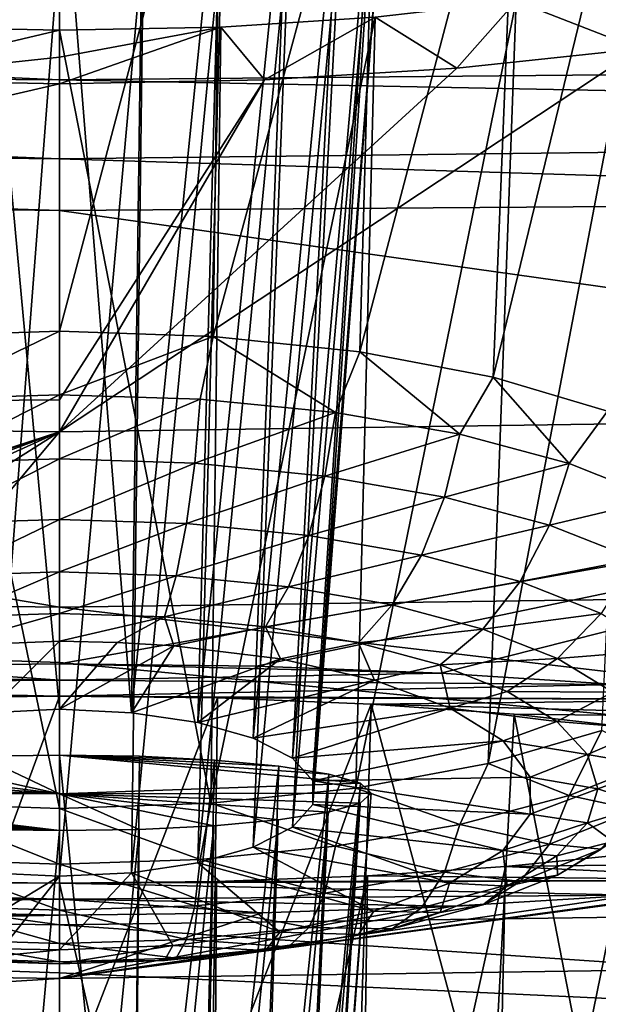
# Model space of a CAD drawing. Header units: metres. Extents: x -106 to 264, y -111 to 81.
# Tile 296 of 549: x 199.92 to 201.05, y -9.52 to -7.6. Entities that reach past the tile are written whole.
import ezdxf

# ---------------------------------------------------------------- set-up
doc = ezdxf.new("R2010")
doc.units = ezdxf.units.M
doc.layers.add('solid_20422013', color=7, linetype='CONTINUOUS')

msp = doc.modelspace()

# ---------------------------------------------------------------- linework, layer by layer
at = {"layer": 'solid_20422013'}
for points in [[(199.702301, -8.217761, 222.938263), (199.682526, -7.016538, 223.265915), (200, -7.010244, 223.232864)], [(200, -8.207574, 222.908676), (199.702301, -8.217761, 222.938263), (200, -7.010244, 223.232864)], [(200.31636, -7.016519, 223.265671), (200, -8.207574, 222.908676), (200, -7.010244, 223.232864)], [(200.299896, -8.217913, 222.938705), (200, -8.207574, 222.908676), (200.31636, -7.016519, 223.265671)], [(200.299896, -8.217913, 222.938705), (200.31636, -7.016519, 223.265671), (200.619537, -7.036508, 223.362549)], [(200.586472, -8.248472, 223.027451), (200.299896, -8.217913, 222.938705), (200.619537, -7.036508, 223.362549)], [(200.586472, -8.248472, 223.027451), (200.619537, -7.036508, 223.362549), (200.896194, -7.068453, 223.519806)], [(200.847046, -8.297894, 223.17099), (200.586472, -8.248472, 223.027451), (200.896194, -7.068453, 223.519806)], [(200.847046, -8.297894, 223.17099), (200.896194, -7.068453, 223.519806), (201.134476, -7.111176, 223.731232)], [(201.070038, -8.363989, 223.36293), (200.847046, -8.297894, 223.17099), (201.134476, -7.111176, 223.731232)], [(199.837753, -7.197206, 224.130569), (200, -8.946294, 223.639832), (200, -7.193199, 224.109573)], [(199.837753, -7.197206, 224.130569), (199.859131, -8.952888, 223.658981), (200, -8.946294, 223.639832)], [(200, -7.193199, 224.109573), (200, -8.946294, 223.639832), (200.140869, -8.952888, 223.658981)], [(200.164276, -7.197218, 224.131119), (200, -7.193199, 224.109573), (200.140869, -8.952888, 223.658981)], [(200.316986, -7.210239, 224.193787), (200.164276, -7.197218, 224.131119), (200.140869, -8.952888, 223.658981)], [(200.316986, -7.210239, 224.193787), (200.140869, -8.952888, 223.658981), (200.270325, -8.972136, 223.71489)], [(200.44809, -7.23032, 224.29364), (200.316986, -7.210239, 224.193787), (200.270325, -8.972136, 223.71489)], [(200.44809, -7.23032, 224.29364), (200.270325, -8.972136, 223.71489), (200.377869, -9.002478, 223.803009)], [(200.548126, -7.256575, 224.422974), (200.44809, -7.23032, 224.29364), (200.377869, -9.002478, 223.803009)], [(200.548126, -7.256575, 224.422974), (200.377869, -9.002478, 223.803009), (200.454819, -9.041455, 223.916199)], [(200.610382, -7.28649, 224.571182), (200.548126, -7.256575, 224.422974), (200.454819, -9.041455, 223.916199)], [(200.610382, -7.28649, 224.571182), (200.454819, -9.041455, 223.916199), (200.494904, -9.085912, 224.045319)], [(200.632446, -7.318625, 224.730301), (200.610382, -7.28649, 224.571182), (200.494904, -9.085912, 224.045319)], [(200.632446, -7.318625, 224.730301), (200.494904, -9.085912, 224.045319), (200.494904, -9.132245, 224.179871)], [(200.612167, -7.351288, 224.892166), (200.632446, -7.318625, 224.730301), (200.494904, -9.132245, 224.179871)], [(200.612167, -7.351288, 224.892166), (200.494904, -9.132245, 224.179871), (200.454819, -9.176702, 224.30899)], [(200.549728, -7.381927, 225.044327), (200.612167, -7.351288, 224.892166), (200.454819, -9.176702, 224.30899)], [(200.549728, -7.381927, 225.044327), (200.454819, -9.176702, 224.30899), (200.377869, -9.215679, 224.42218)], [(200.44899, -7.408464, 225.175522), (200.549728, -7.381927, 225.044327), (200.377869, -9.215679, 224.42218)], [(200.44899, -7.408464, 225.175522), (200.377869, -9.215679, 224.42218), (200.270325, -9.246021, 224.5103)], [(200.317093, -7.428613, 225.27626), (200.44899, -7.408464, 225.175522), (200.270325, -9.246021, 224.5103)], [(200.317093, -7.428613, 225.27626), (200.270325, -9.246021, 224.5103), (200.140869, -9.265268, 224.566208)], [(200.163879, -7.441568, 225.339081), (200.317093, -7.428613, 225.27626), (200.140869, -9.265268, 224.566208)], [(199.838654, -7.441694, 225.339752), (200, -7.445569, 225.360565), (199.859131, -9.265268, 224.566208)], [(200, -7.445569, 225.360565), (200, -9.271862, 224.585358), (199.859131, -9.265268, 224.566208)], [(200.163879, -7.441568, 225.339081), (200.140869, -9.265268, 224.566208), (200, -9.271862, 224.585358)], [(200, -7.445569, 225.360565), (200.163879, -7.441568, 225.339081), (200, -9.271862, 224.585358)], [(204.944824, -7.494633, 262.988678), (200, -7.524862, 263.19751), (204.936249, -7.671869, 262.806976)], [(200, -7.717257, 263.010986), (200, -7.524862, 263.19751), (195.225555, -7.503184, 262.997437)], [(195.233917, -7.680362, 262.814514), (200, -7.717257, 263.010986), (195.225555, -7.503184, 262.997437)], [(204.936249, -7.671869, 262.806976), (200, -7.524862, 263.19751), (200, -7.717257, 263.010986)], [(200.836838, -9.051987, 225.361023), (201.128922, -7.521489, 225.764008), (200.891861, -7.563142, 225.972656)], [(200.836838, -9.051987, 225.361023), (201.058792, -8.987549, 225.173889), (201.128922, -7.521489, 225.764008)], [(201.128922, -7.521489, 225.764008), (201.131607, -7.656425, 226.466461), (200.891861, -7.563142, 225.972656)], [(200.578796, -9.100108, 225.500778), (200.891861, -7.563142, 225.972656), (200.616608, -7.594335, 226.12825)], [(200.578796, -9.100108, 225.500778), (200.836838, -9.051987, 225.361023), (200.891861, -7.563142, 225.972656)], [(200.891861, -7.563142, 225.972656), (200.77623, -7.694149, 226.655624), (200.616608, -7.594335, 226.12825)], [(200.891861, -7.563142, 225.972656), (201.131607, -7.656425, 226.466461), (200.77623, -7.694149, 226.655624)], [(200.295776, -9.129837, 225.587112), (200.616608, -7.594335, 226.12825), (200.314896, -7.613883, 226.224182)], [(200.295776, -9.129837, 225.587112), (200.578796, -9.100108, 225.500778), (200.616608, -7.594335, 226.12825)], [(200.616608, -7.594335, 226.12825), (200.40036, -7.716711, 226.768829), (200.314896, -7.613883, 226.224182)], [(200.616608, -7.594335, 226.12825), (200.77623, -7.694149, 226.655624), (200.40036, -7.716711, 226.768829)], [(199.682983, -7.613786, 226.22374), (200, -7.619969, 226.25679), (199.591644, -7.716333, 226.766907)], [(200, -9.139892, 225.616318), (200, -7.619969, 226.25679), (199.682983, -7.613786, 226.22374)], [(199.702301, -9.129704, 225.586731), (200, -9.139892, 225.616318), (199.682983, -7.613786, 226.22374)], [(200.314896, -7.613883, 226.224182), (200.40036, -7.716711, 226.768829), (200, -7.724565, 226.808243)], [(200.314896, -7.613883, 226.224182), (200, -7.724565, 226.808243), (200, -7.672518, 226.53273)], [(200.314896, -7.613883, 226.224182), (200, -7.672518, 226.53273), (200, -7.619969, 226.25679)], [(200.295776, -9.129837, 225.587112), (200.314896, -7.613883, 226.224182), (200, -7.619969, 226.25679)], [(200, -7.619969, 226.25679), (200, -7.672518, 226.53273), (199.591644, -7.716333, 226.766907)], [(200.295776, -9.129837, 225.587112), (200, -7.619969, 226.25679), (200, -9.139892, 225.616318)], [(201.131607, -7.656425, 226.466461), (202.767715, -8.364903, 230.602539), (200, -8.404502, 230.71521)], [(200.77623, -7.694149, 226.655624), (201.131607, -7.656425, 226.466461), (200, -8.404502, 230.71521)], [(204.936249, -7.671869, 262.806976), (200, -7.717257, 263.010986), (204.924286, -7.81323, 262.5914)], [(200, -7.871241, 262.7836), (200, -7.717257, 263.010986), (195.233917, -7.680362, 262.814514)], [(195.245529, -7.819661, 262.598938), (200, -7.871241, 262.7836), (195.233917, -7.680362, 262.814514)], [(200, -7.672518, 226.53273), (200, -7.724565, 226.808243), (199.591644, -7.716333, 226.766907)], [(200.40036, -7.716711, 226.768829), (200.77623, -7.694149, 226.655624), (200, -8.404502, 230.71521)], [(199.591644, -7.716333, 226.766907), (200, -7.724565, 226.808243), (197.232315, -8.364915, 230.602615)], [(197.232315, -8.364915, 230.602615), (200, -7.724565, 226.808243), (200, -8.342187, 230.328842)], [(200, -8.342187, 230.328842), (200.40036, -7.716711, 226.768829), (200, -8.404502, 230.71521)], [(200, -8.342187, 230.328842), (200, -7.724565, 226.808243), (200.40036, -7.716711, 226.768829)], [(204.924286, -7.81323, 262.5914), (200, -7.717257, 263.010986), (200, -7.871241, 262.7836)], [(195.245529, -7.819661, 262.598938), (195.054642, -7.905578, 262.355408), (200, -7.972113, 262.53418)], [(195.245529, -7.819661, 262.598938), (200, -7.972113, 262.53418), (200, -7.871241, 262.7836)], [(204.924286, -7.81323, 262.5914), (200, -7.871241, 262.7836), (202.644653, -7.952999, 262.48349)], [(200, -7.871241, 262.7836), (200, -7.972113, 262.53418), (202.644653, -7.952999, 262.48349)], [(195.054642, -7.905578, 262.355408), (194.980255, -8.677778, 259.168427), (200, -8.746813, 259.372223)], [(195.054642, -7.905578, 262.355408), (200, -8.746813, 259.372223), (200, -7.972113, 262.53418)], [(205.019745, -8.677726, 259.168671), (202.644653, -7.952999, 262.48349), (200, -7.972113, 262.53418)], [(200, -8.746813, 259.372223), (205.019745, -8.677726, 259.168671), (200, -7.972113, 262.53418)], [(199.725372, -8.340803, 222.916916), (199.702301, -8.217761, 222.938263), (200, -8.207574, 222.908676)], [(199.725372, -8.340803, 222.916916), (200, -8.207574, 222.908676), (200, -8.331997, 222.891327)], [(200, -8.331997, 222.891327), (200, -8.207574, 222.908676), (200.299896, -8.217913, 222.938705)], [(200.274628, -8.340803, 222.916916), (200, -8.331997, 222.891327), (200.299896, -8.217913, 222.938705)], [(200.538712, -8.366883, 222.992645), (200.274628, -8.340803, 222.916916), (200.299896, -8.217913, 222.938705)], [(200.538712, -8.366883, 222.992645), (200.299896, -8.217913, 222.938705), (200.586472, -8.248472, 223.027451)], [(200.782089, -8.409236, 223.115646), (200.538712, -8.366883, 222.992645), (200.586472, -8.248472, 223.027451)], [(200.782089, -8.409236, 223.115646), (200.586472, -8.248472, 223.027451), (200.847046, -8.297894, 223.17099)], [(200.995407, -8.466232, 223.281189), (200.782089, -8.409236, 223.115646), (200.847046, -8.297894, 223.17099)], [(200.995407, -8.466232, 223.281189), (200.847046, -8.297894, 223.17099), (201.070038, -8.363989, 223.36293)], [(197.232315, -8.364915, 230.602615), (200, -8.342187, 230.328842), (200, -8.404502, 230.71521)], [(199.735992, -8.465894, 222.930298), (199.725372, -8.340803, 222.916916), (200, -8.331997, 222.891327)], [(199.735992, -8.465894, 222.930298), (200, -8.331997, 222.891327), (200, -8.457428, 222.905701)], [(200, -8.457428, 222.905701), (200, -8.331997, 222.891327), (200.274628, -8.340803, 222.916916)], [(200.264008, -8.465894, 222.930298), (200, -8.457428, 222.905701), (200.274628, -8.340803, 222.916916)], [(200.264008, -8.465894, 222.930298), (200.274628, -8.340803, 222.916916), (200.538712, -8.366883, 222.992645)], [(201.170471, -8.535683, 223.48288), (200.995407, -8.466232, 223.281189), (201.070038, -8.363989, 223.36293)], [(197.232315, -8.364915, 230.602615), (200, -8.404502, 230.71521), (198.18161, -8.996811, 234.904999)], [(200, -8.857652, 233.774277), (200, -8.404502, 230.71521), (202.767715, -8.364903, 230.602539)], [(200.384384, -8.862279, 233.81134), (200, -8.857652, 233.774277), (202.767715, -8.364903, 230.602539)], [(200.517883, -8.490966, 223.003113), (200.264008, -8.465894, 222.930298), (200.538712, -8.366883, 222.992645)], [(200.744431, -8.875421, 233.91684), (200.384384, -8.862279, 233.81134), (202.767715, -8.364903, 230.602539)], [(200.517883, -8.490966, 223.003113), (200.538712, -8.366883, 222.992645), (200.782089, -8.409236, 223.115646)], [(201.088882, -8.897493, 234.094604), (200.744431, -8.875421, 233.91684), (202.767715, -8.364903, 230.602539)], [(198.34256, -8.964323, 234.638031), (198.18161, -8.996811, 234.904999), (200, -8.404502, 230.71521)], [(198.601669, -8.927256, 234.335831), (198.34256, -8.964323, 234.638031), (200, -8.404502, 230.71521)], [(198.911224, -8.897483, 234.094513), (198.601669, -8.927256, 234.335831), (200, -8.404502, 230.71521)], [(199.255661, -8.875412, 233.916779), (198.911224, -8.897483, 234.094513), (200, -8.404502, 230.71521)], [(199.615677, -8.862273, 233.81131), (199.255661, -8.875412, 233.916779), (200, -8.404502, 230.71521)], [(199.615677, -8.862273, 233.81131), (200, -8.404502, 230.71521), (200, -8.857652, 233.774277)], [(200.751846, -8.531681, 223.121353), (200.517883, -8.490966, 223.003113), (200.782089, -8.409236, 223.115646)], [(200.751846, -8.531681, 223.121353), (200.782089, -8.409236, 223.115646), (200.995407, -8.466232, 223.281189)], [(199.751831, -8.583219, 222.974152), (199.735992, -8.465894, 222.930298), (200, -8.457428, 222.905701)], [(199.751831, -8.583219, 222.974152), (200, -8.457428, 222.905701), (200, -8.575261, 222.951035)], [(200, -8.575261, 222.951035), (200, -8.457428, 222.905701), (200.264008, -8.465894, 222.930298)], [(200.248169, -8.583219, 222.974152), (200, -8.575261, 222.951035), (200.264008, -8.465894, 222.930298)], [(200.248169, -8.583219, 222.974152), (200.264008, -8.465894, 222.930298), (200.517883, -8.490966, 223.003113)], [(200.956924, -8.586473, 223.280487), (200.751846, -8.531681, 223.121353), (200.995407, -8.466232, 223.281189)], [(200.956924, -8.586473, 223.280487), (200.995407, -8.466232, 223.281189), (201.170471, -8.535683, 223.48288)], [(200.486801, -8.606786, 223.042603), (200.248169, -8.583219, 222.974152), (200.517883, -8.490966, 223.003113)], [(200.486801, -8.606786, 223.042603), (200.517883, -8.490966, 223.003113), (200.751846, -8.531681, 223.121353)], [(200.706726, -8.645057, 223.153748), (200.486801, -8.606786, 223.042603), (200.751846, -8.531681, 223.121353)], [(200.706726, -8.645057, 223.153748), (200.751846, -8.531681, 223.121353), (200.956924, -8.586473, 223.280487)], [(201.125214, -8.653238, 223.47438), (200.956924, -8.586473, 223.280487), (201.170471, -8.535683, 223.48288)], [(199.771896, -8.685296, 223.045685), (199.751831, -8.583219, 222.974152), (200, -8.575261, 222.951035)], [(199.771896, -8.685296, 223.045685), (200, -8.575261, 222.951035), (200, -8.677982, 223.024445)], [(200, -8.677982, 223.024445), (200, -8.575261, 222.951035), (200.248169, -8.583219, 222.974152)], [(200.228104, -8.685296, 223.045685), (200, -8.677982, 223.024445), (200.248169, -8.583219, 222.974152)], [(200.228104, -8.685296, 223.045685), (200.248169, -8.583219, 222.974152), (200.486801, -8.606786, 223.042603)], [(200.89949, -8.696561, 223.303314), (200.706726, -8.645057, 223.153748), (200.956924, -8.586473, 223.280487)], [(200.89949, -8.696561, 223.303314), (200.956924, -8.586473, 223.280487), (201.125214, -8.653238, 223.47438)], [(200.447433, -8.706958, 223.108597), (200.228104, -8.685296, 223.045685), (200.486801, -8.606786, 223.042603)], [(200.447433, -8.706958, 223.108597), (200.486801, -8.606786, 223.042603), (200.706726, -8.645057, 223.153748)], [(200.649582, -8.742135, 223.210754), (200.447433, -8.706958, 223.108597), (200.706726, -8.645057, 223.153748)], [(200.649582, -8.742135, 223.210754), (200.706726, -8.645057, 223.153748), (200.89949, -8.696561, 223.303314)], [(201.057678, -8.759318, 223.48558), (200.89949, -8.696561, 223.303314), (201.125214, -8.653238, 223.47438)], [(194.980255, -8.677778, 259.168427), (200, -8.854749, 258.829193), (200, -8.746813, 259.372223)], [(194.980255, -8.677778, 259.168427), (200, -9.367349, 255.587967), (200, -8.854749, 258.829193)], [(194.980255, -8.677778, 259.168427), (195.276733, -9.302426, 255.39418), (200, -9.367349, 255.587967)], [(199.794907, -8.765618, 223.140335), (199.771896, -8.685296, 223.045685), (200, -8.677982, 223.024445)], [(199.794907, -8.765618, 223.140335), (200, -8.677982, 223.024445), (200, -8.759042, 223.121231)], [(204.723236, -9.30244, 255.394073), (205.019745, -8.677726, 259.168671), (200, -8.746813, 259.372223)], [(200, -8.759042, 223.121231), (200, -8.677982, 223.024445), (200.228104, -8.685296, 223.045685)], [(200.205093, -8.765618, 223.140335), (200, -8.759042, 223.121231), (200.228104, -8.685296, 223.045685)], [(200.205093, -8.765618, 223.140335), (200.228104, -8.685296, 223.045685), (200.447433, -8.706958, 223.108597)], [(200.402313, -8.785096, 223.196899), (200.205093, -8.765618, 223.140335), (200.447433, -8.706958, 223.108597)], [(200.402313, -8.785096, 223.196899), (200.447433, -8.706958, 223.108597), (200.649582, -8.742135, 223.210754)], [(200.826767, -8.789474, 223.348236), (200.649582, -8.742135, 223.210754), (200.89949, -8.696561, 223.303314)], [(200.826767, -8.789474, 223.348236), (200.89949, -8.696561, 223.303314), (201.057678, -8.759318, 223.48558)], [(204.723236, -9.30244, 255.394073), (200, -8.746813, 259.372223), (200, -8.854749, 258.829193)], [(200.584076, -8.816726, 223.288757), (200.402313, -8.785096, 223.196899), (200.649582, -8.742135, 223.210754)], [(200.584076, -8.816726, 223.288757), (200.649582, -8.742135, 223.210754), (200.826767, -8.789474, 223.348236)], [(199.778519, -8.821983, 223.260544), (200, -8.759042, 223.121231), (200, -8.813233, 223.235123)], [(199.778519, -8.821983, 223.260544), (199.794907, -8.765618, 223.140335), (200, -8.759042, 223.121231)], [(200, -8.813233, 223.235123), (200, -8.759042, 223.121231), (200.205093, -8.765618, 223.140335)], [(200.112381, -8.815461, 223.241592), (200, -8.813233, 223.235123), (200.205093, -8.765618, 223.140335)], [(200.223099, -8.822114, 223.260925), (200.112381, -8.815461, 223.241592), (200.205093, -8.765618, 223.140335)], [(200.223099, -8.822114, 223.260925), (200.205093, -8.765618, 223.140335), (200.402313, -8.785096, 223.196899)], [(200.972168, -8.847158, 223.515762), (200.826767, -8.789474, 223.348236), (201.057678, -8.759318, 223.48558)], [(200.972168, -8.847158, 223.515762), (201.057678, -8.759318, 223.48558), (201.175232, -8.830918, 223.693527)], [(200.431564, -8.847979, 223.336029), (200.223099, -8.822114, 223.260925), (200.402313, -8.785096, 223.196899)], [(200.431564, -8.847979, 223.336029), (200.402313, -8.785096, 223.196899), (200.584076, -8.816726, 223.288757)], [(200.743393, -8.859291, 223.412384), (200.584076, -8.816726, 223.288757), (200.826767, -8.789474, 223.348236)], [(200.743393, -8.859291, 223.412384), (200.826767, -8.789474, 223.348236), (200.972168, -8.847158, 223.515762)], [(199.859131, -8.952888, 223.658981), (199.778519, -8.821983, 223.260544), (200, -8.813233, 223.235123)], [(200, -8.946294, 223.639832), (199.859131, -8.952888, 223.658981), (200, -8.813233, 223.235123)], [(200, -8.946294, 223.639832), (200, -8.813233, 223.235123), (200.112381, -8.815461, 223.241592)], [(200, -8.946294, 223.639832), (200.112381, -8.815461, 223.241592), (200.223099, -8.822114, 223.260925)], [(200.140869, -8.952888, 223.658981), (200, -8.946294, 223.639832), (200.223099, -8.822114, 223.260925)], [(200.140869, -8.952888, 223.658981), (200.223099, -8.822114, 223.260925), (200.431564, -8.847979, 223.336029)], [(200.61499, -8.889326, 223.456116), (200.431564, -8.847979, 223.336029), (200.584076, -8.816726, 223.288757)], [(200.61499, -8.889326, 223.456116), (200.584076, -8.816726, 223.288757), (200.743393, -8.859291, 223.412384)], [(201.080215, -8.91297, 223.706894), (200.972168, -8.847158, 223.515762), (201.175232, -8.830918, 223.693527)], [(200, -8.889298, 234.007904), (199.255661, -8.875412, 233.916779), (199.615677, -8.862273, 233.81131)], [(200, -8.889298, 234.007904), (199.615677, -8.862273, 233.81131), (200, -8.857652, 233.774277)], [(200, -9.367349, 255.587967), (204.723236, -9.30244, 255.394073), (200, -8.854749, 258.829193)], [(200.744431, -8.875421, 233.91684), (200, -8.857652, 233.774277), (200.384384, -8.862279, 233.81134)], [(200, -8.889298, 234.007904), (200, -8.857652, 233.774277), (200.744431, -8.875421, 233.91684)], [(200.270325, -8.972136, 223.71489), (200.140869, -8.952888, 223.658981), (200.431564, -8.847979, 223.336029)], [(200.270325, -8.972136, 223.71489), (200.431564, -8.847979, 223.336029), (200.61499, -8.889326, 223.456116)], [(200.762726, -8.943757, 223.614197), (200.61499, -8.889326, 223.456116), (200.743393, -8.859291, 223.412384)], [(200.87413, -8.911158, 223.563019), (200.743393, -8.859291, 223.412384), (200.972168, -8.847158, 223.515762)], [(200.762726, -8.943757, 223.614197), (200.743393, -8.859291, 223.412384), (200.87413, -8.911158, 223.563019)], [(200.87413, -8.911158, 223.563019), (200.972168, -8.847158, 223.515762), (201.080215, -8.91297, 223.706894)], [(200, -8.889298, 234.007904), (198.911224, -8.897483, 234.094513), (199.255661, -8.875412, 233.916779)], [(200, -8.889298, 234.007904), (200.744431, -8.875421, 233.91684), (201.088882, -8.897493, 234.094604)], [(200, -8.889298, 234.007904), (200, -8.920295, 234.24118), (198.911224, -8.897483, 234.094513)], [(199.684906, -8.923829, 234.274902), (198.911224, -8.897483, 234.094513), (200, -8.920295, 234.24118)], [(200, -8.889298, 234.007904), (201.088882, -8.897493, 234.094604), (200, -8.920295, 234.24118)], [(200, -8.920295, 234.24118), (201.088882, -8.897493, 234.094604), (201.398438, -8.927266, 234.335922)], [(200.377869, -9.002478, 223.803009), (200.270325, -8.972136, 223.71489), (200.61499, -8.889326, 223.456116)], [(200.377869, -9.002478, 223.803009), (200.61499, -8.889326, 223.456116), (200.762726, -8.943757, 223.614197)], [(199.70192, -9.730164, 234.074448), (199.684906, -8.923829, 234.274902), (200, -8.920295, 234.24118)], [(200, -9.720586, 234.044617), (199.70192, -9.730164, 234.074448), (200, -8.920295, 234.24118)], [(200.308777, -8.924036, 234.273453), (200, -8.920295, 234.24118), (201.398438, -8.927266, 234.335922)], [(200.308777, -8.924036, 234.273453), (200, -9.720586, 234.044617), (200, -8.920295, 234.24118)], [(200.762726, -8.943757, 223.614197), (200.87413, -8.911158, 223.563019), (200.971283, -8.970332, 223.734863)], [(200.971283, -8.970332, 223.734863), (200.87413, -8.911158, 223.563019), (201.080215, -8.91297, 223.706894)], [(200.971283, -8.970332, 223.734863), (201.080215, -8.91297, 223.706894), (201.146759, -8.984379, 223.914291)], [(200.298004, -9.730159, 234.074432), (200, -9.720586, 234.044617), (200.308777, -8.924036, 234.273453)], [(200.298004, -9.730159, 234.074432), (200.308777, -8.924036, 234.273453), (200.608841, -8.936216, 234.370605)], [(200.582993, -9.758457, 234.162567), (200.298004, -9.730159, 234.074432), (200.608841, -8.936216, 234.370605)], [(200.308777, -8.924036, 234.273453), (201.398438, -8.927266, 234.335922), (200.608841, -8.936216, 234.370605)], [(200.842514, -9.804246, 234.305191), (200.582993, -9.758457, 234.162567), (200.608841, -8.936216, 234.370605)], [(200.608841, -8.936216, 234.370605), (201.398438, -8.927266, 234.335922), (201.657516, -8.964333, 234.638123)], [(200.608841, -8.936216, 234.370605), (201.657516, -8.964333, 234.638123), (200.88768, -8.955887, 234.532455)], [(200.842514, -9.804246, 234.305191), (200.608841, -8.936216, 234.370605), (200.88768, -8.955887, 234.532455)], [(200.454819, -9.041455, 223.916199), (200.377869, -9.002478, 223.803009), (200.762726, -8.943757, 223.614197)], [(200.454819, -9.041455, 223.916199), (200.762726, -8.943757, 223.614197), (200.866165, -9.008112, 223.801102)], [(200.866165, -9.008112, 223.801102), (200.762726, -8.943757, 223.614197), (200.971283, -8.970332, 223.734863)], [(201.065231, -9.865525, 234.496048), (200.842514, -9.804246, 234.305191), (200.88768, -8.955887, 234.532455)], [(200.88768, -8.955887, 234.532455), (201.657516, -8.964333, 234.638123), (201.128754, -8.982856, 234.75296)], [(201.065231, -9.865525, 234.496048), (200.88768, -8.955887, 234.532455), (201.128754, -8.982856, 234.75296)], [(200.866165, -9.008112, 223.801102), (200.971283, -8.970332, 223.734863), (201.031113, -9.03454, 223.921341)], [(201.031113, -9.03454, 223.921341), (200.971283, -8.970332, 223.734863), (201.146759, -8.984379, 223.914291)], [(200.995407, -9.114377, 225.163528), (201.058792, -8.987549, 225.173889), (200.836838, -9.051987, 225.361023)], [(200.995407, -9.114377, 225.163528), (201.170471, -9.044927, 224.961838), (201.058792, -8.987549, 225.173889)], [(201.031113, -9.03454, 223.921341), (201.146759, -8.984379, 223.914291), (201.16922, -9.058642, 224.129959)], [(200.494904, -9.085912, 224.045319), (200.454819, -9.041455, 223.916199), (200.866165, -9.008112, 223.801102)], [(200.494904, -9.085912, 224.045319), (200.866165, -9.008112, 223.801102), (200.919342, -9.078654, 224.005966)], [(200.919342, -9.078654, 224.005966), (200.866165, -9.008112, 223.801102), (201.031113, -9.03454, 223.921341)], [(199.844681, -9.037939, 235.160019), (200, -10.434694, 234.795975), (200, -9.035835, 235.139557)], [(199.844681, -9.037939, 235.160019), (200, -9.035835, 235.139557), (200, -9.111291, 235.756622)], [(200, -9.035835, 235.139557), (200, -10.434694, 234.795975), (200.140869, -10.440886, 234.815247)], [(200.156235, -9.037951, 235.160278), (200, -9.035835, 235.139557), (200.140869, -10.440886, 234.815247)], [(200.302399, -9.045696, 235.220886), (200, -9.035835, 235.139557), (200.156235, -9.037951, 235.160278)], [(200.428635, -9.057302, 235.3181), (200, -9.035835, 235.139557), (200.302399, -9.045696, 235.220886)], [(200.526062, -9.072833, 235.445465), (200, -9.035835, 235.139557), (200.428635, -9.057302, 235.3181)], [(200.587646, -9.090718, 235.594757), (200, -9.035835, 235.139557), (200.526062, -9.072833, 235.445465)], [(200, -9.111291, 235.756622), (200, -9.035835, 235.139557), (200.587646, -9.090718, 235.594757)], [(200.919342, -9.078654, 224.005966), (201.031113, -9.03454, 223.921341), (201.051315, -9.101315, 224.115265)], [(201.051315, -9.101315, 224.115265), (201.031113, -9.03454, 223.921341), (201.16922, -9.058642, 224.129959)], [(199.57309, -9.057096, 235.31636), (199.699112, -9.04559, 235.220016), (200, -9.111291, 235.756622)], [(199.699112, -9.04559, 235.220016), (199.844681, -9.037939, 235.160019), (200, -9.111291, 235.756622)], [(199.844681, -9.037939, 235.160019), (199.859131, -10.440886, 234.815247), (200, -10.434694, 234.795975)], [(200.302399, -9.045696, 235.220886), (200.156235, -9.037951, 235.160278), (200.140869, -10.440886, 234.815247)], [(200.302399, -9.045696, 235.220886), (200.140869, -10.440886, 234.815247), (200.270325, -10.458959, 234.871536)], [(200.428635, -9.057302, 235.3181), (200.302399, -9.045696, 235.220886), (200.270325, -10.458959, 234.871536)], [(200.782089, -9.171373, 225.329056), (200.836838, -9.051987, 225.361023), (200.578796, -9.100108, 225.500778)], [(200.782089, -9.171373, 225.329056), (200.995407, -9.114377, 225.163528), (200.836838, -9.051987, 225.361023)], [(201.125214, -9.142795, 224.896149), (201.170471, -9.044927, 224.961838), (200.995407, -9.114377, 225.163528)], [(199.413055, -9.090392, 235.592148), (199.475372, -9.072535, 235.442993), (200, -9.111291, 235.756622)], [(199.475372, -9.072535, 235.442993), (199.57309, -9.057096, 235.31636), (200, -9.111291, 235.756622)], [(200.428635, -9.057302, 235.3181), (200.270325, -10.458959, 234.871536), (200.377869, -10.487448, 234.960281)], [(200.526062, -9.072833, 235.445465), (200.428635, -9.057302, 235.3181), (200.377869, -10.487448, 234.960281)], [(200.526062, -9.072833, 235.445465), (200.377869, -10.487448, 234.960281), (200.454819, -10.524047, 235.074265)], [(200.587646, -9.090718, 235.594757), (200.526062, -9.072833, 235.445465), (200.454819, -10.524047, 235.074265)], [(201.051315, -9.101315, 224.115265), (201.16922, -9.058642, 224.129959), (201.146759, -9.132905, 224.345642)], [(199.391357, -9.109824, 235.753464), (199.413055, -9.090392, 235.592148), (200, -9.111291, 235.756622)], [(200, -9.111291, 235.756622), (200.587646, -9.090718, 235.594757), (200.608643, -9.110084, 235.75563)], [(200.587646, -9.090718, 235.594757), (200.454819, -10.524047, 235.074265), (200.494904, -10.565789, 235.204285)], [(200.494904, -9.085912, 224.045319), (200.919342, -9.078654, 224.005966), (200.919128, -9.151289, 224.216919)], [(200.494904, -9.132245, 224.179871), (200.494904, -9.085912, 224.045319), (200.919128, -9.151289, 224.216919)], [(200.608643, -9.110084, 235.75563), (200.587646, -9.090718, 235.594757), (200.494904, -10.565789, 235.204285)], [(200.919128, -9.151289, 224.216919), (200.919342, -9.078654, 224.005966), (201.051315, -9.101315, 224.115265)], [(199.391357, -9.109824, 235.753464), (200, -9.111291, 235.756622), (200, -9.183191, 236.370926)], [(199.412521, -9.129321, 235.916), (199.391357, -9.109824, 235.753464), (200, -9.183191, 236.370926)], [(200, -9.111291, 235.756622), (200.608643, -9.110084, 235.75563), (200.587158, -9.129455, 235.91716)], [(200, -9.111291, 235.756622), (200.587158, -9.129455, 235.91716), (200.52478, -9.147212, 236.067001)], [(200, -9.111291, 235.756622), (200.52478, -9.147212, 236.067001), (200.427292, -9.16236, 236.193573)], [(200, -9.111291, 235.756622), (200.427292, -9.16236, 236.193573), (200.301559, -9.173636, 236.290009)], [(200, -9.111291, 235.756622), (200.301559, -9.173636, 236.290009), (200.155716, -9.181178, 236.350266)], [(200, -9.111291, 235.756622), (200.155716, -9.181178, 236.350266), (200, -9.183191, 236.370926)], [(200.538712, -9.213726, 225.452057), (200.578796, -9.100108, 225.500778), (200.295776, -9.129837, 225.587112)], [(200.608643, -9.110084, 235.75563), (200.494904, -10.565789, 235.204285), (200.494904, -10.609295, 235.339783)], [(200.587158, -9.129455, 235.91716), (200.608643, -9.110084, 235.75563), (200.494904, -10.609295, 235.339783)], [(200.538712, -9.213726, 225.452057), (200.782089, -9.171373, 225.329056), (200.578796, -9.100108, 225.500778)], [(200.919128, -9.151289, 224.216919), (201.051315, -9.101315, 224.115265), (201.031113, -9.168088, 224.309189)], [(201.031113, -9.168088, 224.309189), (201.051315, -9.101315, 224.115265), (201.146759, -9.132905, 224.345642)], [(199.475113, -9.147188, 236.066803), (199.412521, -9.129321, 235.916), (200, -9.183191, 236.370926)], [(200, -9.248612, 225.553375), (200, -9.139892, 225.616318), (199.702301, -9.129704, 225.586731)], [(199.725372, -9.239806, 225.527802), (200, -9.248612, 225.553375), (199.702301, -9.129704, 225.586731)], [(200.274628, -9.239806, 225.527802), (200.295776, -9.129837, 225.587112), (200, -9.139892, 225.616318)], [(200.274628, -9.239806, 225.527802), (200.538712, -9.213726, 225.452057), (200.295776, -9.129837, 225.587112)], [(200.587158, -9.129455, 235.91716), (200.494904, -10.609295, 235.339783), (200.454819, -10.651037, 235.469803)], [(200.52478, -9.147212, 236.067001), (200.587158, -9.129455, 235.91716), (200.454819, -10.651037, 235.469803)], [(200.454819, -9.176702, 224.30899), (200.494904, -9.132245, 224.179871), (200.865585, -9.2218, 224.421692)], [(200.494904, -9.132245, 224.179871), (200.919128, -9.151289, 224.216919), (200.865585, -9.2218, 224.421692)], [(200.956924, -9.209559, 225.090057), (200.995407, -9.114377, 225.163528), (200.782089, -9.171373, 225.329056)], [(200.956924, -9.209559, 225.090057), (201.125214, -9.142795, 224.896149), (200.995407, -9.114377, 225.163528)], [(201.031113, -9.168088, 224.309189), (201.146759, -9.132905, 224.345642), (201.080215, -9.204314, 224.553024)], [(199.572937, -9.162395, 236.193787), (199.475113, -9.147188, 236.066803), (200, -9.183191, 236.370926)], [(200, -9.248612, 225.553375), (200.274628, -9.239806, 225.527802), (200, -9.139892, 225.616318)], [(200.52478, -9.147212, 236.067001), (200.454819, -10.651037, 235.469803), (200.377869, -10.687636, 235.583786)], [(200.427292, -9.16236, 236.193573), (200.52478, -9.147212, 236.067001), (200.377869, -10.687636, 235.583786)], [(200.865585, -9.2218, 224.421692), (200.919128, -9.151289, 224.216919), (201.031113, -9.168088, 224.309189)], [(201.057678, -9.219491, 224.822021), (201.125214, -9.142795, 224.896149), (200.956924, -9.209559, 225.090057)], [(199.698898, -9.173669, 236.290268), (199.572937, -9.162395, 236.193787), (200, -9.183191, 236.370926)], [(200.427292, -9.16236, 236.193573), (200.377869, -10.687636, 235.583786), (200.270325, -10.716125, 235.672516)], [(200.301559, -9.173636, 236.290009), (200.427292, -9.16236, 236.193573), (200.270325, -10.716125, 235.672516)], [(200.751846, -9.264353, 225.249191), (200.782089, -9.171373, 225.329056), (200.538712, -9.213726, 225.452057)], [(200.751846, -9.264353, 225.249191), (200.956924, -9.209559, 225.090057), (200.782089, -9.171373, 225.329056)], [(200.865585, -9.2218, 224.421692), (201.031113, -9.168088, 224.309189), (200.971283, -9.232296, 224.495667)], [(200.971283, -9.232296, 224.495667), (201.031113, -9.168088, 224.309189), (201.080215, -9.204314, 224.553024)], [(199.844711, -9.18117, 236.350388), (199.698898, -9.173669, 236.290268), (200, -9.183191, 236.370926)], [(199.844711, -9.18117, 236.350388), (200, -9.183191, 236.370926), (199.859131, -10.734199, 235.728806)], [(200, -9.183191, 236.370926), (200, -10.74039, 235.748093), (199.859131, -10.734199, 235.728806)], [(200.155716, -9.181178, 236.350266), (200.140869, -10.734199, 235.728806), (200, -10.74039, 235.748093)], [(200, -9.183191, 236.370926), (200.155716, -9.181178, 236.350266), (200, -10.74039, 235.748093)], [(200.301559, -9.173636, 236.290009), (200.270325, -10.716125, 235.672516), (200.140869, -10.734199, 235.728806)], [(200.155716, -9.181178, 236.350266), (200.301559, -9.173636, 236.290009), (200.140869, -10.734199, 235.728806)], [(200.377869, -9.215679, 224.42218), (200.454819, -9.176702, 224.30899), (200.76178, -9.286094, 224.608414)], [(200.454819, -9.176702, 224.30899), (200.865585, -9.2218, 224.421692), (200.76178, -9.286094, 224.608414)], [(200.89949, -9.282248, 225.004288), (200.956924, -9.209559, 225.090057), (200.751846, -9.264353, 225.249191)], [(200.89949, -9.282248, 225.004288), (201.057678, -9.219491, 224.822021), (200.956924, -9.209559, 225.090057)], [(200.971283, -9.232296, 224.495667), (201.080215, -9.204314, 224.553024), (200.972168, -9.270125, 224.744156)], [(200.972168, -9.270125, 224.744156), (201.080215, -9.204314, 224.553024), (201.057678, -9.219491, 224.822021)], [(200.270325, -9.246021, 224.5103), (200.377869, -9.215679, 224.42218), (200.613754, -9.340438, 224.766235)], [(200.517883, -9.305067, 225.367432), (200.538712, -9.213726, 225.452057), (200.274628, -9.239806, 225.527802)], [(200.377869, -9.215679, 224.42218), (200.76178, -9.286094, 224.608414), (200.613754, -9.340438, 224.766235)], [(200.517883, -9.305067, 225.367432), (200.751846, -9.264353, 225.249191), (200.538712, -9.213726, 225.452057)], [(200.76178, -9.286094, 224.608414), (200.865585, -9.2218, 224.421692), (200.87413, -9.291471, 224.667526)], [(200.865585, -9.2218, 224.421692), (200.971283, -9.232296, 224.495667), (200.87413, -9.291471, 224.667526)], [(200.972168, -9.270125, 224.744156), (201.057678, -9.219491, 224.822021), (200.89949, -9.282248, 225.004288)], [(199.725372, -9.239806, 225.527802), (200, -9.338605, 225.464828), (200, -9.248612, 225.553375)], [(199.735992, -9.330139, 225.440247), (200, -9.338605, 225.464828), (199.725372, -9.239806, 225.527802)], [(200.264008, -9.330139, 225.440247), (200.274628, -9.239806, 225.527802), (200, -9.248612, 225.553375)], [(201.693573, -9.242858, 236.982864), (203.475388, -9.421516, 239.05658), (200, -9.471667, 239.205536)], [(201.43512, -9.279681, 237.302673), (201.693573, -9.242858, 236.982864), (200, -9.471667, 239.205536)], [(200, -9.338605, 225.464828), (200.264008, -9.330139, 225.440247), (200, -9.248612, 225.553375)], [(200.140869, -9.265268, 224.566208), (200.270325, -9.246021, 224.5103), (200.430099, -9.381679, 224.886017)], [(200.264008, -9.330139, 225.440247), (200.517883, -9.305067, 225.367432), (200.274628, -9.239806, 225.527802)], [(200.270325, -9.246021, 224.5103), (200.613754, -9.340438, 224.766235), (200.430099, -9.381679, 224.886017)], [(200.842865, -10.513387, 236.513901), (201.104752, -9.229576, 236.812973), (200.87117, -9.253332, 237.019333)], [(200.842865, -10.513387, 236.513901), (201.065613, -10.452054, 236.322876), (201.104752, -9.229576, 236.812973)], [(201.104752, -9.229576, 236.812973), (201.693573, -9.242858, 236.982864), (200.87117, -9.253332, 237.019333)], [(200.87117, -9.253332, 237.019333), (201.693573, -9.242858, 236.982864), (201.43512, -9.279681, 237.302673)], [(200.87413, -9.291471, 224.667526), (200.971283, -9.232296, 224.495667), (200.972168, -9.270125, 224.744156)], [(199.859131, -9.265268, 224.566208), (200, -9.271862, 224.585358), (199.776901, -9.407291, 224.960403)], [(200.140869, -9.265268, 224.566208), (200.221481, -9.407421, 224.96077), (200, -9.416172, 224.986191)], [(200.140869, -9.265268, 224.566208), (200, -9.416172, 224.986191), (200, -9.271862, 224.585358)], [(200.140869, -9.265268, 224.566208), (200.430099, -9.381679, 224.886017), (200.221481, -9.407421, 224.96077)], [(200.706726, -9.333753, 225.153854), (200.751846, -9.264353, 225.249191), (200.517883, -9.305067, 225.367432)], [(200.583252, -10.559218, 236.656647), (200.87117, -9.253332, 237.019333), (200.601501, -9.271147, 237.17276)], [(200.583252, -10.559218, 236.656647), (200.842865, -10.513387, 236.513901), (200.87117, -9.253332, 237.019333)], [(200.87117, -9.253332, 237.019333), (201.43512, -9.279681, 237.302673), (200.601501, -9.271147, 237.17276)], [(200.706726, -9.333753, 225.153854), (200.89949, -9.282248, 225.004288), (200.751846, -9.264353, 225.249191)], [(200, -9.317172, 237.601059), (198.87793, -9.309067, 237.559341), (198.564713, -9.27966, 237.302505)], [(200, -9.285624, 237.299286), (200, -9.317172, 237.601059), (198.564713, -9.27966, 237.302505)], [(199.686874, -9.282331, 237.265839), (200, -9.285624, 237.299286), (198.564713, -9.27966, 237.302505)], [(200, -10.597126, 236.774719), (200, -9.285624, 237.299286), (199.686874, -9.282331, 237.265839)], [(199.70192, -10.587548, 236.744888), (200, -10.597126, 236.774719), (199.686874, -9.282331, 237.265839)], [(200, -9.271862, 224.585358), (199.887619, -9.413943, 224.979721), (199.776901, -9.407291, 224.960403)], [(200, -9.271862, 224.585358), (200, -9.416172, 224.986191), (199.887619, -9.413943, 224.979721)], [(201.121872, -9.309083, 237.559479), (201.43512, -9.279681, 237.302673), (200, -9.471667, 239.205536)], [(200, -9.285624, 237.299286), (201.43512, -9.279681, 237.302673), (201.121872, -9.309083, 237.559479)], [(200.306824, -9.28251, 237.267166), (201.43512, -9.279681, 237.302673), (200, -9.285624, 237.299286)], [(200.298141, -10.587544, 236.744873), (200.306824, -9.28251, 237.267166), (200, -9.285624, 237.299286)], [(200, -9.285624, 237.299286), (201.121872, -9.309083, 237.559479), (200, -9.317172, 237.601059)], [(200.298141, -10.587544, 236.744873), (200, -9.285624, 237.299286), (200, -10.597126, 236.774719)], [(200.298141, -10.587544, 236.744873), (200.601501, -9.271147, 237.17276), (200.306824, -9.28251, 237.267166)], [(200.298141, -10.587544, 236.744873), (200.583252, -10.559218, 236.656647), (200.601501, -9.271147, 237.17276)], [(200.601501, -9.271147, 237.17276), (201.43512, -9.279681, 237.302673), (200.306824, -9.28251, 237.267166)], [(200.613754, -9.340438, 224.766235), (200.76178, -9.286094, 224.608414), (200.743393, -9.343337, 224.818161)], [(200.826767, -9.327809, 224.911682), (200.89949, -9.282248, 225.004288), (200.706726, -9.333753, 225.153854)], [(200.76178, -9.286094, 224.608414), (200.87413, -9.291471, 224.667526), (200.743393, -9.343337, 224.818161)], [(200.826767, -9.327809, 224.911682), (200.972168, -9.270125, 224.744156), (200.89949, -9.282248, 225.004288)], [(200.87413, -9.291471, 224.667526), (200.972168, -9.270125, 224.744156), (200.826767, -9.327809, 224.911682)], [(195.276733, -9.302426, 255.39418), (200, -9.460702, 254.801224), (200, -9.367349, 255.587967)], [(195.276733, -9.302426, 255.39418), (200, -9.728038, 251.648209), (200, -9.460702, 254.801224)], [(195.276733, -9.302426, 255.39418), (195.584686, -9.667112, 251.46376), (200, -9.728038, 251.648209)], [(204.415298, -9.667119, 251.463669), (204.723236, -9.30244, 255.394073), (200, -9.367349, 255.587967)], [(200.486801, -9.372024, 225.265015), (200.517883, -9.305067, 225.367432), (200.264008, -9.330139, 225.440247)], [(200.486801, -9.372024, 225.265015), (200.706726, -9.333753, 225.153854), (200.517883, -9.305067, 225.367432)], [(200.743393, -9.343337, 224.818161), (200.87413, -9.291471, 224.667526), (200.826767, -9.327809, 224.911682)], [(200, -9.317172, 237.601059), (199.2314, -9.330687, 237.749268), (198.87793, -9.309067, 237.559341)], [(200, -9.317172, 237.601059), (200, -9.348027, 237.902115), (199.2314, -9.330687, 237.749268)], [(200.768417, -9.330697, 237.749359), (201.121872, -9.309083, 237.559479), (200, -9.471667, 239.205536)], [(200, -9.317172, 237.601059), (201.121872, -9.309083, 237.559479), (200.768417, -9.330697, 237.749359)], [(200, -9.317172, 237.601059), (200.768417, -9.330697, 237.749359), (200.396072, -9.34357, 237.862793)], [(200, -9.317172, 237.601059), (200.396072, -9.34357, 237.862793), (200, -9.348027, 237.902115)], [(199.603806, -9.343565, 237.862747), (200, -9.348027, 237.902115), (196.524628, -9.421525, 239.056671)], [(199.2314, -9.330687, 237.749268), (200, -9.348027, 237.902115), (199.603806, -9.343565, 237.862747)], [(199.735992, -9.330139, 225.440247), (200, -9.403548, 225.356567), (200, -9.338605, 225.464828)], [(199.751831, -9.395591, 225.33345), (200, -9.403548, 225.356567), (199.735992, -9.330139, 225.440247)], [(200.248169, -9.395591, 225.33345), (200.264008, -9.330139, 225.440247), (200, -9.338605, 225.464828)], [(200.396072, -9.34357, 237.862793), (200.768417, -9.330697, 237.749359), (200, -9.471667, 239.205536)], [(200, -9.403548, 225.356567), (200.248169, -9.395591, 225.33345), (200, -9.338605, 225.464828)], [(200, -9.348027, 237.902115), (200.396072, -9.34357, 237.862793), (200, -9.471667, 239.205536)], [(200.248169, -9.395591, 225.33345), (200.486801, -9.372024, 225.265015), (200.264008, -9.330139, 225.440247)], [(200.430099, -9.381679, 224.886017), (200.613754, -9.340438, 224.766235), (200.584076, -9.385903, 224.941772)], [(200.649582, -9.37515, 225.049164), (200.706726, -9.333753, 225.153854), (200.486801, -9.372024, 225.265015)], [(200.613754, -9.340438, 224.766235), (200.743393, -9.343337, 224.818161), (200.584076, -9.385903, 224.941772)], [(200.584076, -9.385903, 224.941772), (200.743393, -9.343337, 224.818161), (200.649582, -9.37515, 225.049164)], [(200.649582, -9.37515, 225.049164), (200.826767, -9.327809, 224.911682), (200.706726, -9.333753, 225.153854)], [(200.743393, -9.343337, 224.818161), (200.826767, -9.327809, 224.911682), (200.649582, -9.37515, 225.049164)], [(196.524628, -9.421525, 239.056671), (200, -9.348027, 237.902115), (200, -9.471667, 239.205536)], [(204.415298, -9.667119, 251.463669), (200, -9.367349, 255.587967), (200, -9.460702, 254.801224)], [(200.221481, -9.407421, 224.96077), (200.430099, -9.381679, 224.886017), (200.402313, -9.417533, 225.03363)], [(200.447433, -9.410326, 225.151321), (200.486801, -9.372024, 225.265015), (200.248169, -9.395591, 225.33345)], [(200.430099, -9.381679, 224.886017), (200.584076, -9.385903, 224.941772), (200.402313, -9.417533, 225.03363)], [(200.447433, -9.410326, 225.151321), (200.649582, -9.37515, 225.049164), (200.486801, -9.372024, 225.265015)], [(200.584076, -9.385903, 224.941772), (200.649582, -9.37515, 225.049164), (200.447433, -9.410326, 225.151321)], [(199.751831, -9.395591, 225.33345), (200, -9.439302, 225.235474), (200, -9.403548, 225.356567)], [(199.771896, -9.431988, 225.214233), (200, -9.439302, 225.235474), (199.751831, -9.395591, 225.33345)], [(200.228104, -9.431988, 225.214233), (200.248169, -9.395591, 225.33345), (200, -9.403548, 225.356567)], [(200.228104, -9.431988, 225.214233), (200.447433, -9.410326, 225.151321), (200.248169, -9.395591, 225.33345)], [(200.402313, -9.417533, 225.03363), (200.584076, -9.385903, 224.941772), (200.447433, -9.410326, 225.151321)], [(196.524628, -9.421525, 239.056671), (200, -9.471667, 239.205536), (196.213348, -9.704638, 243.262863)], [(199.887619, -9.413943, 224.979721), (200, -9.416172, 224.986191), (199.794907, -9.43701, 225.090195)], [(199.794907, -9.43701, 225.090195), (200, -9.416172, 224.986191), (200, -9.443586, 225.109299)], [(200, -9.439302, 225.235474), (200.228104, -9.431988, 225.214233), (200, -9.403548, 225.356567)], [(200.221481, -9.407421, 224.96077), (200.205093, -9.43701, 225.090195), (200, -9.443586, 225.109299)], [(200, -9.416172, 224.986191), (200.221481, -9.407421, 224.96077), (200, -9.443586, 225.109299)], [(203.475388, -9.421516, 239.05658), (203.786667, -9.704633, 243.262772), (200, -9.758183, 243.421371)], [(200, -9.690454, 242.14296), (203.475388, -9.421516, 239.05658), (200, -9.758183, 243.421371)], [(200, -9.690454, 242.14296), (200, -9.471667, 239.205536), (203.475388, -9.421516, 239.05658)], [(200.221481, -9.407421, 224.96077), (200.402313, -9.417533, 225.03363), (200.205093, -9.43701, 225.090195)], [(200.205093, -9.43701, 225.090195), (200.402313, -9.417533, 225.03363), (200.228104, -9.431988, 225.214233)], [(200.402313, -9.417533, 225.03363), (200.447433, -9.410326, 225.151321), (200.228104, -9.431988, 225.214233)], [(199.771896, -9.431988, 225.214233), (200, -9.443586, 225.109299), (200, -9.439302, 225.235474)], [(199.794907, -9.43701, 225.090195), (200, -9.443586, 225.109299), (199.771896, -9.431988, 225.214233)], [(200.205093, -9.43701, 225.090195), (200.228104, -9.431988, 225.214233), (200, -9.439302, 225.235474)], [(200, -9.443586, 225.109299), (200.205093, -9.43701, 225.090195), (200, -9.439302, 225.235474)], [(196.213348, -9.704638, 243.262863), (200, -9.471667, 239.205536), (200, -9.690454, 242.14296)], [(200, -9.728038, 251.648209), (204.415298, -9.667119, 251.463669), (200, -9.460702, 254.801224)]]:
    msp.add_3dface(points, dxfattribs=at)

doc.saveas('drawing.dxf')
